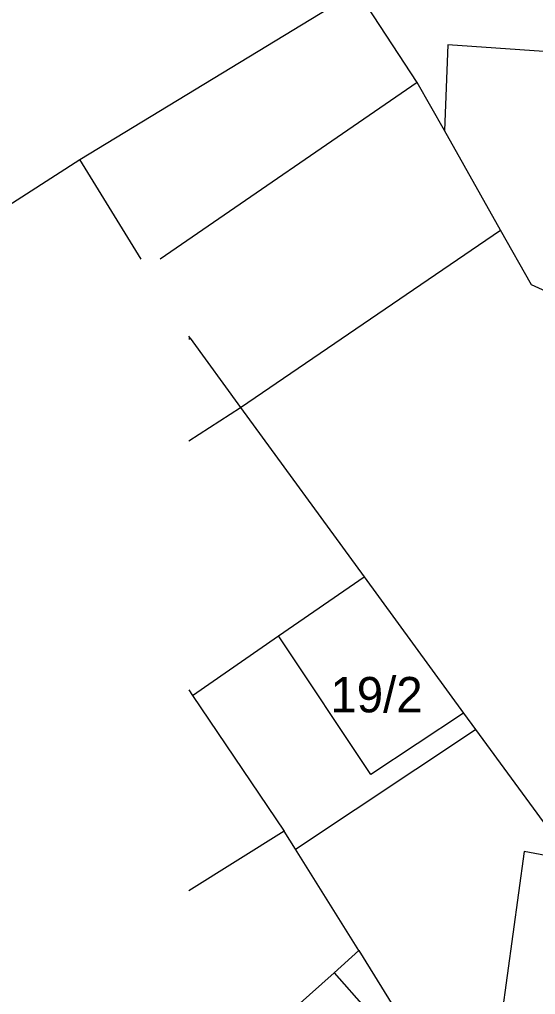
# Model space of a CAD drawing. Extents: x -643342 to -638635, y -1201752 to -1189948.
# Drawn here: x -639542.28 to -639516.78, y -1192829.85 to -1192781.64 of the extents above; entities that cross this region are included whole.
import ezdxf

# ---------------------------------------------------------------- set-up
doc = ezdxf.new("R2010")
doc.units = 0
for name, color, linetype in [('K-HRANICE_KN', 7, 'Continuous'), ('K-SLUCKOVE CARY', 7, 'Continuous'), ('K-ČÍSLA_PARCEL', 7, 'Continuous')]:
    doc.layers.add(name, color=color, linetype=linetype)

msp = doc.modelspace()

# ---------------------------------------------------------------- linework, layer by layer
at = {"layer": 'K-HRANICE_KN'}
for p, q in [((-639539.3, -1192788.57), (-639525.58, -1192780.22)), ((-639522.63, -1192784.75), (-639525.58, -1192780.22)), ((-639521.11, -1192782.9), (-639521.28, -1192787.13)), ((-639516.36, -1192783.22), (-639521.11, -1192782.9)), ((-639521.28, -1192787.13), (-639522.63, -1192784.75)), ((-639518.5, -1192792.05), (-639521.28, -1192787.13)), ((-639546.968, -1192793.496), (-639539.3, -1192788.57)), ((-639536.26, -1192793.496), (-639539.3, -1192788.57)), ((-639516.97, -1192794.76), (-639518.5, -1192792.05)), ((-639514.78, -1192795.78), (-639516.97, -1192794.76)), ((-639533.84, -1192797.4), (-639533.902, -1192797.301)), ((-639533.902, -1192797.445), (-639533.84, -1192797.4)), ((-639533.84, -1192797.4), (-639531.35, -1192800.82)), ((-639531.35, -1192800.82), (-639525.24, -1192809.2)), ((-639529.47, -1192812.12), (-639525.24, -1192809.2)), ((-639525.24, -1192809.2), (-639520.33, -1192815.94)), ((-639533.72, -1192815.06), (-639529.47, -1192812.12)), ((-639524.92, -1192818.97), (-639529.47, -1192812.12)), ((-639533.902, -1192814.791), (-639533.72, -1192815.06)), ((-639533.72, -1192815.06), (-639529.19, -1192821.78)), ((-639520.33, -1192815.94), (-639524.92, -1192818.97)), ((-639520.33, -1192815.94), (-639519.74, -1192816.75)), ((-639528.63, -1192822.67), (-639519.74, -1192816.75)), ((-639519.74, -1192816.75), (-639515.43, -1192822.65)), ((-639529.19, -1192821.78), (-639533.902, -1192824.722)), ((-639528.63, -1192822.67), (-639529.19, -1192821.78)), ((-639525.5, -1192827.68), (-639528.63, -1192822.67)), ((-639526.73, -1192828.78), (-639525.5, -1192827.68)), ((-639525.5, -1192827.68), (-639521.67, -1192833.89)), ((-639531.59, -1192833.11), (-639526.73, -1192828.78))]:
    msp.add_line(p, q, dxfattribs=at)
at = {"layer": 'K-SLUCKOVE CARY'}
for p, q in [((-639522.63, -1192784.75), (-639535.321, -1192793.496)), ((-639531.35, -1192800.82), (-639518.5, -1192792.05)), ((-639533.902, -1192802.467), (-639531.35, -1192800.82)), ((-639529.47, -1192812.12), (-639525.24, -1192809.2)), ((-639533.72, -1192815.06), (-639529.47, -1192812.12)), ((-639524.92, -1192818.97), (-639529.47, -1192812.12)), ((-639520.33, -1192815.94), (-639524.92, -1192818.97)), ((-639517.33, -1192822.78), (-639518.57, -1192831.73)), ((-639515.49, -1192823.12), (-639517.33, -1192822.78)), ((-639526.73, -1192828.78), (-639525.12, -1192830.59))]:
    msp.add_line(p, q, dxfattribs=at)

# ---------------------------------------------------------------- texts
at = {"layer": 'K-ČÍSLA_PARCEL'}
msp.add_text('19/2', height=1.75, dxfattribs=at).set_placement((-639526.909, -1192815.9))

doc.saveas('drawing.dxf')
